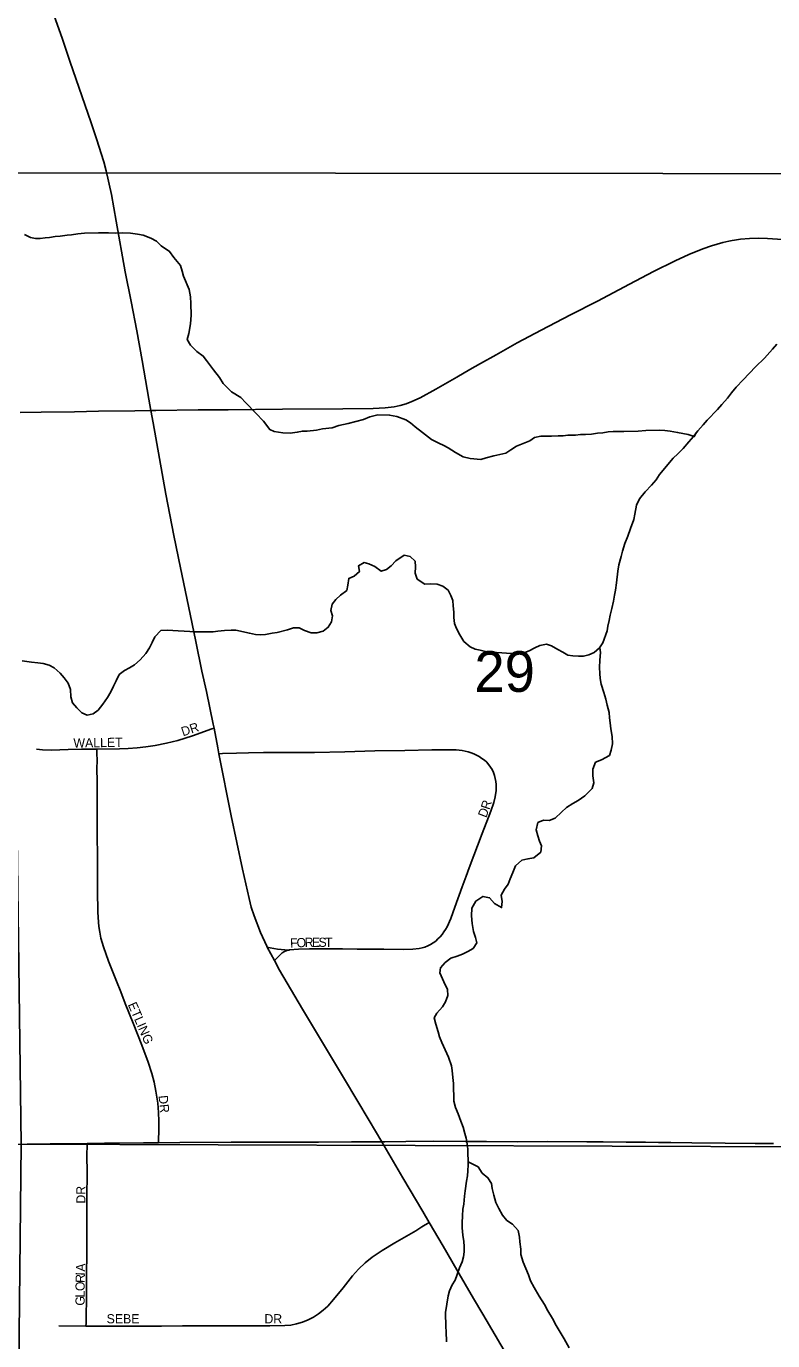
# Model space of a CAD drawing. Extents: x 1985906 to 2360102, y 891258 to 1222054.
# Drawn here: x 2177669 to 2181728, y 1062324 to 1069467 of the extents above; entities that cross this region are included whole.
import ezdxf

# ---------------------------------------------------------------- set-up
doc = ezdxf.new("R2010")
doc.units = 0
for name, color, linetype in [('GM_X_County_Road', 7, 'Continuous'), ('GM_X_Minor_River', 7, 'Continuous'), ('GM_X_Section', 7, 'Continuous'), ('GM_X_Section_Text', 7, 'Continuous'), ('GM_X_State_Route', 7, 'Continuous'), ('GM_X_Township_Road', 7, 'Continuous'), ('GM_X_Township_Subdivision', 7, 'Continuous'), ('GM_X_Township_Subdivision_Text', 7, 'Continuous')]:
    doc.layers.add(name, color=color, linetype=linetype)

msp = doc.modelspace()

# ---------------------------------------------------------------- linework, layer by layer
at = {"layer": 'GM_X_County_Road'}
for points in [[(2178346.9, 1067377.9), (2178373.4, 1067378), (2178602.8, 1067382.5), (2178766.9, 1067383.3), (2179062.2, 1067385.4), (2179390.5, 1067387.1), (2179554.7, 1067389.9), (2179620.5, 1067393.7), (2179669.7, 1067399.6), (2179702.2, 1067406.3), (2179734.1, 1067415.5), (2179765.2, 1067427), (2179810.1, 1067448.2), (2179896.8, 1067495.3), (2180010.5, 1067560.5), (2180081.6, 1067601.2), (2180138.6, 1067633.7), (2180224.1, 1067682.1), (2180338.7, 1067745.6), (2180469, 1067815), (2180629.1, 1067898.2), (2180775.1, 1067973.1), (2180949, 1068065.7), (2181080.1, 1068133.5), (2181197.8, 1068191.3), (2181272.1, 1068225.8), (2181347.7, 1068256.7), (2181394, 1068272.9), (2181456.8, 1068291), (2181489, 1068298.3), (2181506.7, 1068301.7), (2181519.3, 1068304.1), (2181552.7, 1068309.4), (2181601.4, 1068313.7), (2181650.4, 1068314.9), (2181699.3, 1068313.6), (2181781, 1068307.8)], [(2177635.1, 1067367.2), (2177750, 1067369.5), (2177930.4, 1067372.4), (2178061.7, 1067374.3), (2178258.5, 1067377.5), (2178346.9, 1067377.9)]]:
    msp.add_lwpolyline(points, dxfattribs=at)
at = {"layer": 'GM_X_Minor_River'}
for points in [[(2181312.3, 1067257.1), (2181301.1, 1067237.3), (2181268.7, 1067248.7), (2181210.2, 1067259.6), (2181169.9, 1067266.9), (2181141.6, 1067270.4), (2181111.5, 1067271.8), (2181037.1, 1067270.4), (2180997, 1067265.6), (2180918.7, 1067264.1), (2180888.5, 1067265.5), (2180860.4, 1067265), (2180832.3, 1067262.5), (2180804.3, 1067257.9), (2180774.2, 1067255.3), (2180742.1, 1067250.7), (2180710, 1067248.1), (2180681.9, 1067247.5), (2180655.8, 1067245), (2180613.6, 1067244.2), (2180587.5, 1067241.7), (2180561.4, 1067241.2), (2180525.3, 1067238.5), (2180493.1, 1067239.9), (2180467, 1067239.4), (2180432.9, 1067232.7), (2180407.2, 1067214.1), (2180335.4, 1067184.6), (2180303.6, 1067165.9), (2180275.8, 1067147.3), (2180211.8, 1067132), (2180169.8, 1067121.2), (2180139.8, 1067112.6), (2180083.5, 1067117.5), (2180045.1, 1067126.8), (2180002.4, 1067150.1), (2179963.8, 1067175.5), (2179939.4, 1067189.1), (2179913, 1067200.7), (2179872.4, 1067222), (2179823.5, 1067259.2), (2179782.7, 1067290.6), (2179758.1, 1067312.2), (2179733.7, 1067327.8), (2179683.1, 1067346.9), (2179644.8, 1067354.2), (2179580.4, 1067355), (2179536.4, 1067344.1), (2179502.5, 1067329.4), (2179418.6, 1067307.7), (2179368.5, 1067296.7), (2179332.6, 1067284), (2179280.5, 1067278.9), (2179246.4, 1067272.3), (2179196.3, 1067267.3), (2179170.2, 1067266.8), (2179142.1, 1067260.2), (2179104, 1067255.5), (2179063.8, 1067256.7), (2179017.5, 1067263.9), (2178993.1, 1067275.4), (2178958.1, 1067321), (2178917, 1067364.4), (2178863.7, 1067419.6), (2178835, 1067449.2), (2178784.2, 1067480.4), (2178739.1, 1067525.7), (2178720.4, 1067557.5), (2178687.4, 1067599.1), (2178648.2, 1067650.6), (2178631.7, 1067674.4), (2178597, 1067699.8), (2178562.2, 1067733.3), (2178543.5, 1067765.1), (2178552.9, 1067797.4), (2178561.9, 1067849.8), (2178565.1, 1067896.1), (2178563.8, 1067960.4), (2178561.1, 1067996.5), (2178554.3, 1068036.5), (2178524.8, 1068108.3), (2178516.2, 1068136.2), (2178507.6, 1068166.2), (2178470.6, 1068209.7), (2178447.8, 1068243.4), (2178403, 1068272.7), (2178376.4, 1068298.3), (2178345.9, 1068315.8), (2178305.4, 1068331.1), (2178273.2, 1068336.5), (2178234.9, 1068341.8), (2178194.6, 1068345.1), (2178152.5, 1068342.2), (2178116.3, 1068343.6), (2178062, 1068344.5), (2177985.6, 1068343.1), (2177949.6, 1068338.3), (2177915.5, 1068333.7), (2177891.4, 1068331.2), (2177853.3, 1068326.5), (2177825.2, 1068323.9)], [(2177825.2, 1068323.9), (2177795.2, 1068319.3), (2177771.1, 1068316.8), (2177745, 1068314.3), (2177718.9, 1068313.8), (2177692.7, 1068319.4), (2177660.2, 1068334.8)], [(2181749.5, 1067740.1), (2181726, 1067711.5), (2181682.7, 1067662.5), (2181633.4, 1067615.3), (2181566.4, 1067545.7), (2181529, 1067504.8), (2181503.5, 1067474.2), (2181481.9, 1067445.7), (2181450.4, 1067410.9), (2181426.8, 1067384.3), (2181371.7, 1067327), (2181350.1, 1067300.5), (2181320.6, 1067267.8), (2181297, 1067237.2), (2181271.5, 1067208.6), (2181240, 1067171.8), (2181212.4, 1067143.2), (2181186.8, 1067120.6), (2181112.1, 1067030.7), (2181094.6, 1067002.3), (2181069, 1066973.7), (2181033.6, 1066936.8), (2181004.2, 1066898.1), (2180986.7, 1066863.6), (2180977.6, 1066815.2), (2180972.2, 1066787), (2180955, 1066738.4), (2180939.7, 1066695.9), (2180924.5, 1066655.5), (2180911.2, 1066615), (2180903.7, 1066584.8), (2180890.5, 1066540.3), (2180885.1, 1066506), (2180878.4, 1066441.6), (2180873.1, 1066403.3), (2180867.6, 1066375.1), (2180862.2, 1066342.8), (2180852.9, 1066302.5), (2180843.6, 1066266.1), (2180838.1, 1066237.9), (2180830.6, 1066207.6), (2180827.1, 1066181.4), (2180804.3, 1066116.7), (2180786.7, 1066088.3), (2180757.1, 1066063.6), (2180727.2, 1066050.9), (2180699.1, 1066044.4), (2180671, 1066043.8), (2180640.8, 1066045.3), (2180614.6, 1066048.8), (2180586.2, 1066066.3), (2180559.8, 1066079.9), (2180525.2, 1066099.3), (2180496.9, 1066108.8), (2180460.9, 1066102.1), (2180435, 1066089.6), (2180403.2, 1066072.9), (2180371.2, 1066060.2), (2180315, 1066059.1), (2180280.8, 1066060.5), (2180254.6, 1066062), (2180226.5, 1066063.5), (2180200.4, 1066063), (2180166.1, 1066068.3), (2180137.8, 1066075.8), (2180109.6, 1066081.3), (2180083.2, 1066094.9), (2180048.4, 1066124.3), (2180025.6, 1066160.1), (2180008.9, 1066193.9), (2179998.3, 1066221.8), (2179993.7, 1066253.9), (2179993.1, 1066282), (2179990.4, 1066318.1), (2179987.9, 1066346.2), (2179977.3, 1066374.1), (2179962.7, 1066402), (2179934.1, 1066423.5), (2179903.8, 1066435)], [(2179903.8, 1066435), (2179867.6, 1066436.3), (2179835.4, 1066435.7), (2179794.7, 1066463.1), (2179784, 1066495), (2179785.4, 1066529.2), (2179782.8, 1066559.3), (2179756.1, 1066584.9), (2179723.8, 1066592.3), (2179678.2, 1066561.3), (2179652.6, 1066534.7), (2179626.9, 1066514.1), (2179598.9, 1066505.5), (2179564.3, 1066531), (2179531.8, 1066546.4), (2179505.6, 1066551.9), (2179475.7, 1066535.3), (2179480.4, 1066503.2), (2179452.7, 1066478.6), (2179422.8, 1066466), (2179417.5, 1066429.7), (2179412, 1066401.5), (2179378.4, 1066374.7), (2179352.7, 1066352.1), (2179333.1, 1066325.6), (2179325.7, 1066291.3), (2179334.3, 1066263.4), (2179328.9, 1066231.1), (2179311.4, 1066200.6), (2179283.7, 1066180), (2179249.7, 1066171.3), (2179217.5, 1066170.7), (2179181.1, 1066184.1), (2179152.7, 1066197.6), (2179122.6, 1066197), (2179088.6, 1066186.3), (2179032.6, 1066173.2), (2179006.5, 1066168.7), (2178970.5, 1066162), (2178944.4, 1066159.5), (2178916.2, 1066160.9), (2178881.9, 1066168.3), (2178809.3, 1066185), (2178783.1, 1066184.5), (2178747, 1066183.8), (2178710.9, 1066179.1), (2178684.8, 1066176.6), (2178614.5, 1066175.2), (2178584.3, 1066176.7), (2178558.2, 1066178.2), (2178528, 1066179.6), (2178495.8, 1066181), (2178465.6, 1066182.4), (2178439.5, 1066185.9), (2178401.3, 1066183.2), (2178367.8, 1066148.4), (2178354.4, 1066118), (2178338.8, 1066089.6), (2178319.3, 1066059.1), (2178287.8, 1066024.3), (2178258.2, 1065997.6), (2178230.4, 1065981), (2178202.5, 1065966.4), (2178174.8, 1065943.8), (2178157.4, 1065909.3), (2178143.9, 1065880.9), (2178128.4, 1065850.5), (2178110.9, 1065820), (2178085.5, 1065783.4), (2178060, 1065750.7), (2178032.3, 1065730.1), (2178000.2, 1065723.5), (2177971.9, 1065735), (2177943.2, 1065762.6), (2177920.6, 1065790.3), (2177911.9, 1065822.2), (2177909.1, 1065862.4), (2177896.4, 1065896.3), (2177875.7, 1065926), (2177853.1, 1065951.7), (2177820.4, 1065981.2), (2177794, 1065994.8), (2177761.7, 1066004.2), (2177731.5, 1066007.6), (2177697.2, 1066011), (2177646.8, 1066018.1)], [(2180787, 1066088.7), (2180791.2, 1066064.2), (2180788, 1066022), (2180786.8, 1065981.8), (2180787.4, 1065949.6), (2180790, 1065921.6), (2180794.6, 1065891.5), (2180809.5, 1065845.6), (2180820.3, 1065809.6), (2180826.9, 1065777.6), (2180837.7, 1065737.6), (2180840.3, 1065709.6), (2180844.8, 1065681.5), (2180847.5, 1065649.4), (2180854.3, 1065607.3), (2180857.1, 1065567.2), (2180849.7, 1065532.9), (2180840.2, 1065504.6), (2180796.5, 1065479.7), (2180764.6, 1065467), (2180749.2, 1065430.6), (2180749.9, 1065394.4), (2180754.7, 1065356.3), (2180745.3, 1065324), (2180705.8, 1065285.1), (2180670.1, 1065260.2), (2180640.3, 1065243.6), (2180606.6, 1065220.9), (2180578.9, 1065196.2), (2180545.4, 1065163.4), (2180511.5, 1065150.7), (2180481.3, 1065152.2), (2180451.4, 1065139.5), (2180442.1, 1065099.2), (2180450.8, 1065067.2), (2180459.4, 1065039.2), (2180469.9, 1065013.3), (2180466.6, 1064979.1), (2180429, 1064948.2), (2180397, 1064941.6), (2180362.9, 1064934.9), (2180329.3, 1064904.1), (2180314, 1064867.7), (2180300.6, 1064833.3), (2180289.1, 1064804.9), (2180269.5, 1064778.4), (2180252, 1064745.9), (2180256.7, 1064709.9), (2180253.3, 1064677.6), (2180214.8, 1064699), (2180188, 1064730.6), (2180151.7, 1064738), (2180114, 1064713.1), (2180092.6, 1064674.6), (2180089.4, 1064632.3), (2180094.3, 1064590.2), (2180101.1, 1064548.1), (2180111.8, 1064514.2), (2180118.4, 1064486.2), (2180098.9, 1064455.7), (2180069.1, 1064439), (2180041.2, 1064424.4), (2180011.3, 1064413.8), (2179977.3, 1064403.1), (2179947.6, 1064378.4), (2179922.1, 1064349.8), (2179918.6, 1064323.6), (2179939.6, 1064273.8), (2179958.5, 1064232), (2179961.1, 1064199.9), (2179947.7, 1064165.5), (2179932.2, 1064139.1), (2179900.7, 1064104.3), (2179887.1, 1064077.9), (2179895.8, 1064043.9), (2179908.7, 1064002), (2179915.2, 1063976), (2179927.9, 1063944.1), (2179965.6, 1063864.4), (2179980.6, 1063818.5), (2179985.1, 1063792.5), (2179987.9, 1063754.4), (2179992.5, 1063722.3), (2179994.4, 1063625.9), (2180003.1, 1063591.9), (2180017.8, 1063556), (2180032.7, 1063516.1), (2180045.4, 1063484.2), (2180054.1, 1063450.2), (2180060.6, 1063424.2), (2180067.2, 1063394.2), (2180069.8, 1063364.1), (2180071.4, 1063279.8), (2180070, 1063247.6), (2180068.6, 1063219.4), (2180063.1, 1063191.2), (2180056.1, 1063138.8), (2180052.6, 1063108.6), (2180047.4, 1063066.3), (2180042, 1063038.1), (2180040.6, 1063001.9)], [(2180071.1, 1063295.8), (2180125.9, 1063268.8), (2180148.7, 1063235), (2180179.3, 1063209.5), (2180198, 1063177.7), (2180202.5, 1063151.7), (2180211.3, 1063115.7), (2180222.1, 1063075.7), (2180238.8, 1063041.9), (2180257.6, 1063006.1), (2180282.3, 1062976.4), (2180312.8, 1062956.9), (2180343.6, 1062923.3), (2180350.4, 1062887.3), (2180352.9, 1062861.2), (2180357.7, 1062821.1), (2180358.2, 1062793), (2180371.1, 1062751.1), (2180385.8, 1062717.2), (2180400.6, 1062681.3), (2180411.2, 1062649.3), (2180430, 1062613.5), (2180457.1, 1062565.8), (2180486.1, 1062520.2), (2180504.8, 1062486.4), (2180529.8, 1062444.7), (2180550.6, 1062406.9), (2180567.2, 1062379.1), (2180594.2, 1062333.4), (2180621.3, 1062285.7)], [(2180040.6, 1063001.9), (2180039.4, 1062963.7), (2180039.9, 1062937.6), (2180042.7, 1062897.5), (2180047.4, 1062863.4), (2180049.9, 1062835.3), (2180050.4, 1062807.2), (2180047, 1062779), (2180039.4, 1062752.7), (2180024, 1062720.3), (2180012.6, 1062683.9), (2180001.2, 1062653.5), (2179985.6, 1062627.1), (2179970.2, 1062594.7), (2179962.6, 1062568.4), (2179955.5, 1062522.1), (2179948.3, 1062477.7), (2179949.8, 1062399.4), (2179952.3, 1062373.3), (2179953.4, 1062317.1)]]:
    msp.add_lwpolyline(points, dxfattribs=at)
at = {"layer": 'GM_X_Section'}
for points in [[(2177467.4, 1074016.2), (2182750.6, 1074092), (2182907.6, 1068665.6), (2177571.7, 1068669.4)], [(2177571.7, 1068669.4), (2182907.6, 1068665.6), (2182997.3, 1063374.7), (2177641.3, 1063392.3)], [(2177641.3, 1063392.3), (2182997.3, 1063374.7), (2183011.8, 1060061.4), (2182926.4, 1058148.4), (2182670.1, 1058150.1), (2177585.2, 1058082.2)]]:
    msp.add_lwpolyline(points, close=True, dxfattribs=at)
at = {"layer": 'GM_X_State_Route'}
msp.add_lwpolyline([(2180267, 1062270.4), (2180151.3, 1062468.6), (2180101.4, 1062553.5), (2180010.3, 1062709.4), (2179935.5, 1062836.9), (2179860.5, 1062965.9), (2179824.4, 1063025.8), (2179715.7, 1063209.3), (2179601.7, 1063404.2), (2179533.8, 1063520.8), (2179398.7, 1063745.7), (2179170.5, 1064125.2), (2179046.7, 1064337.6), (2179018.2, 1064389.9), (2178979.2, 1064461.7), (2178976.3, 1064467.1), (2178942.2, 1064541.3), (2178907.8, 1064633), (2178892.6, 1064680.7), (2178880.4, 1064727.1), (2178844.8, 1064887), (2178783.9, 1065175.9), (2178716.7, 1065513.8), (2178710.4, 1065545.6), (2178689.9, 1065652.9), (2178685.8, 1065674.4), (2178648.6, 1065851.1), (2178623.5, 1065963), (2178590.5, 1066123.1), (2178570.7, 1066218.9), (2178550.8, 1066314.8), (2178507.5, 1066523.3), (2178471.2, 1066699.6), (2178427.2, 1066924.7), (2178392.8, 1067118.3), (2178358.7, 1067312.1), (2178346.9, 1067377.9), (2178335.8, 1067441.2), (2178298.6, 1067651), (2178269.3, 1067812.2), (2178239.4, 1067972), (2178207.4, 1068132.5), (2178158.1, 1068407), (2178131.5, 1068552.2), (2178103.6, 1068680.5), (2178090.5, 1068729.8), (2178077, 1068775.5), (2178053.4, 1068849.1), (2178019.5, 1068946.7), (2177908.1, 1069272.3), (2177865.8, 1069396.4), (2177762.3, 1069688.7)], dxfattribs=at)
at = {"layer": 'GM_X_Township_Road'}
for points in [[(2175027, 1063317.8), (2175058.7, 1063318.5), (2175419.8, 1063328.1), (2175682.3, 1063334.5), (2175879.2, 1063339.9), (2176026.7, 1063343.4), (2176305.5, 1063353), (2176551.6, 1063360.8), (2176699.1, 1063365.2), (2176928.7, 1063372.7), (2177109.1, 1063378.3), (2177420.8, 1063388.3), (2177798.4, 1063393.7), (2177999.6, 1063396.2)], [(2177999.6, 1063396.2), (2178093.7, 1063397.3), (2178307.1, 1063398.4), (2178388, 1063399.2)], [(2178388, 1063399.2), (2178503.7, 1063400.3), (2178782.4, 1063402.5), (2179077.4, 1063402.5), (2179257.5, 1063403.6), (2179438.1, 1063404.5), (2179601.7, 1063404.2)], [(2179601.7, 1063404.2), (2179618.5, 1063404.2), (2179733.2, 1063405.9), (2179880.9, 1063408.4), (2180057.3, 1063407.1), (2180172, 1063406.3), (2180339.5, 1063405.1), (2180504.3, 1063406.3), (2180717.3, 1063405.2), (2180806.7, 1063404.3), (2180930, 1063403.1), (2181036.8, 1063402), (2181106.3, 1063401.4), (2181173.2, 1063400.5), (2181288.1, 1063400), (2181468.7, 1063397.2), (2181632.7, 1063395.7), (2181731.2, 1063395.3)]]:
    msp.add_lwpolyline(points, dxfattribs=at)
at = {"layer": 'GM_X_Township_Subdivision'}
for points in [[(2178052, 1065537.8), (2178175.4, 1065539.6), (2178222.3, 1065541.7), (2178271.6, 1065544.8), (2178319.7, 1065550.5), (2178369.7, 1065558.3), (2178430.7, 1065570.3), (2178493.7, 1065586.4), (2178572.5, 1065610.9), (2178677.2, 1065648.4), (2178689.9, 1065652.9)], [(2177723.7, 1065538.2), (2177757.1, 1065535.2), (2177805.4, 1065533.9), (2177896.6, 1065536.6), (2177968.5, 1065537.6), (2178044.9, 1065537.7), (2178052, 1065537.8)], [(2178388, 1063399.2), (2178388.4, 1063412.2), (2178390.5, 1063468.5), (2178390, 1063517.5), (2178387.9, 1063564.4), (2178384.2, 1063615.5), (2178374, 1063680.2), (2178364.1, 1063728.4), (2178351.5, 1063775.8), (2178331.2, 1063838.1), (2178297.5, 1063930.4), (2178249.4, 1064049.5), (2178207.3, 1064156.3), (2178182.8, 1064219.4), (2178159.9, 1064277.2), (2178116.2, 1064385.6), (2178088.6, 1064463.8), (2178075, 1064511.2), (2178068.5, 1064543.4), (2178063.3, 1064575.6), (2178059, 1064623.9), (2178057.8, 1064654.8), (2178055.8, 1064768), (2178055.9, 1064849.3), (2178055.4, 1064963.4), (2178054.4, 1065062.6), (2178054.6, 1065144.5), (2178054.6, 1065226.2), (2178054.2, 1065307.9), (2178054, 1065356.8), (2178053.1, 1065438.3), (2178053.7, 1065470.9), (2178052.4, 1065522.5), (2178052, 1065537.8)], [(2179096.9, 1064446.9), (2179100.3, 1064447.7), (2179148.6, 1064451.7), (2179208.7, 1064452.9), (2179296, 1064453.5), (2179387.9, 1064452.8), (2179468.1, 1064452.2), (2179612.6, 1064451.2), (2179722.2, 1064450.4), (2179771.6, 1064451.1), (2179804.6, 1064454.9), (2179820.9, 1064458.3), (2179837, 1064463), (2179852.5, 1064469.3), (2179867.5, 1064476.9), (2179881.7, 1064485.8), (2179895.1, 1064495.8), (2179907.7, 1064506.9), (2179919.5, 1064518.8), (2179930.4, 1064531.6), (2179940.2, 1064545), (2179949.1, 1064559.2), (2179957.1, 1064573.8), (2179977.3, 1064619.1), (2180000, 1064680.3), (2180039.6, 1064790.1), (2180060.8, 1064848.9), (2180077.3, 1064894.3), (2180147, 1065079.3), (2180194.3, 1065201.4), (2180210.7, 1065248), (2180219.1, 1065280.1), (2180224, 1065313.1), (2180224.9, 1065329.8), (2180224.4, 1065346.6), (2180222.5, 1065363.2), (2180215.5, 1065395.8), (2180210, 1065411.8), (2180202.7, 1065427.1), (2180193.7, 1065441.3), (2180172.5, 1065467.2), (2180159.9, 1065478.6), (2180146.1, 1065488), (2180130.9, 1065497.8), (2180117.7, 1065505), (2180102.8, 1065512.4), (2180087.3, 1065518.8), (2180071, 1065523.4), (2180055.9, 1065527.5), (2180039.7, 1065530.6), (2180005.8, 1065534.3), (2179972.5, 1065534.8), (2179874.5, 1065534.4), (2179727.4, 1065531.4), (2179563.5, 1065528.7), (2179400.4, 1065524.3), (2179236.3, 1065521), (2179042, 1065521.1), (2178958.6, 1065521.1), (2178876.7, 1065518.9), (2178811.8, 1065516.7), (2178735.6, 1065514.4), (2178716.7, 1065513.8)], [(2178979.2, 1064461.7), (2178995.8, 1064458.9), (2179034.7, 1064452.4), (2179074.3, 1064448.1), (2179096.9, 1064446.9)], [(2179018.2, 1064389.9), (2179033, 1064404.6), (2179051.8, 1064423.5), (2179061.3, 1064431.1), (2179072.5, 1064438.2), (2179085.5, 1064444.1), (2179096.9, 1064446.9)], [(2177993.6, 1062403.4), (2177994.3, 1062418.7), (2177996.1, 1062590.1), (2177996.9, 1062657.2), (2177998.2, 1062822.5), (2177999, 1062954.7), (2177999.1, 1063103.2), (2177999.2, 1063235.1), (2177999.1, 1063334.2), (2177999.5, 1063383.9), (2177999.6, 1063396.2)], [(2177993.6, 1062403.4), (2178060.6, 1062402.3), (2178175.5, 1062403.6), (2178258.2, 1062403.3), (2178404.3, 1062403.2), (2178518.8, 1062404), (2178731.4, 1062405), (2178862.3, 1062405.6), (2178993.3, 1062404.9), (2179075.7, 1062406.9), (2179107.5, 1062408.8), (2179139, 1062415), (2179170.8, 1062424.7), (2179201.3, 1062437.2), (2179230.3, 1062452.4), (2179257.9, 1062469.9), (2179283.9, 1062489.8), (2179307.9, 1062512), (2179339.9, 1062547.8), (2179392.3, 1062611.9), (2179443.1, 1062676.1), (2179475.5, 1062712.9), (2179511.1, 1062746.7), (2179549.5, 1062777), (2179603.8, 1062813.6), (2179673.8, 1062855.8), (2179786.8, 1062921.8), (2179820, 1062942.1), (2179860.5, 1062965.9)], [(2177846.8, 1062404.9), (2177993.6, 1062403.4)]]:
    msp.add_lwpolyline(points, dxfattribs=at)

# ---------------------------------------------------------------- texts
at = {"layer": 'GM_X_Section_Text'}
msp.add_text('29', height=221, rotation=0.00001, dxfattribs=at).set_placement((2180105.8, 1065849.9))
at = {"layer": 'GM_X_Township_Subdivision_Text'}
for s, rotation, p in [('DR', 18.43859, (2178521, 1065607.7)), ('WALLET', 0.98639, (2177925.8, 1065546.6)), ('D', 68.96562, (2180169.7, 1065162.5)), ('R', 72.32664, (2180186.6, 1065206.5)), ('F', 2.35068, (2179104.4, 1064459.8)), ('O', 2.35968, (2179139.6, 1064461.3)), ('R', 1.50616, (2179183.4, 1064463.1)), ('E', 0.19126, (2179222.6, 1064464.1)), ('S', 0.00001, (2179257.8, 1064464.2)), ('T', 0.00001, (2179293, 1064464.2)), ('ETLING', 293.50014, (2178220.2, 1064150.6)), ('DR', 275.7106, (2178388.1, 1063655.2)), ('DR', 90, (2177991, 1063068.8)), ('A', 87.28824, (2177988.7, 1062698.6)), ('O', 89.97034, (2177986.6, 1062593.6)), ('R', 88.54301, (2177986.7, 1062637.3)), ('I', 87.37559, (2177987.7, 1062676.6)), ('G', 89.97813, (2177986.6, 1062514.4)), ('L', 89.97267, (2177986.6, 1062558.4)), ('SEBE', 0.00001, (2178106, 1062418.2)), ('DR', 0.00001, (2178964, 1062418.2))]:
    msp.add_text(s, height=50, rotation=rotation, dxfattribs=at).set_placement(p)

doc.saveas('drawing.dxf')
